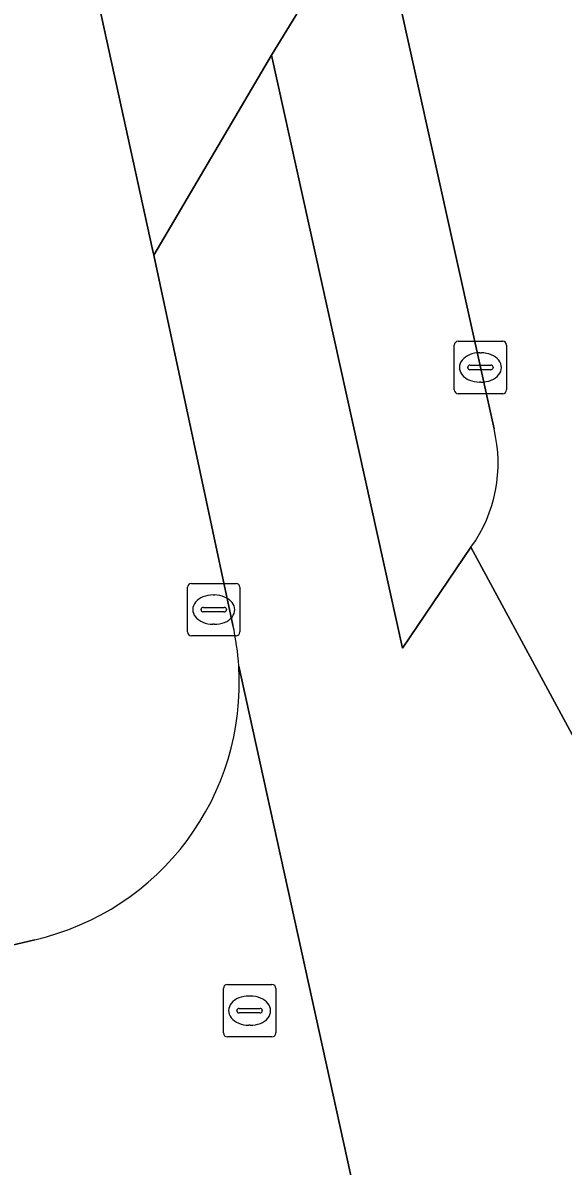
# Model space of a CAD drawing. Extents: x 162172 to 163187, y 382874 to 383685.
# Drawn here: x 163107.9 to 163118.22, y 383568.59 to 383590.42 of the extents above; entities that cross this region are included whole.
import ezdxf

# ---------------------------------------------------------------- set-up
doc = ezdxf.new("R2010")
doc.units = 0
for name, color, linetype in [('IMGEO_Berm_groen', 7, 'Continuous'), ('IMGEO_Kolk', 7, 'Continuous'), ('IMGEO_Rijbaan_lokaal_gesloten', 7, 'Continuous'), ('IMGEO_Rijbaan_lokaal_open', 7, 'Continuous'), ('IMGEO_Rijbaan_regionaal_gesloten', 7, 'Continuous'), ('IMGEO_Rioolput', 7, 'Continuous'), ('IMGEO_Voetpad_open', 7, 'Continuous')]:
    doc.layers.add(name, color=color, linetype=linetype)

msp = doc.modelspace()

# ---------------------------------------------------------------- linework, layer by layer
at = {"layer": 'IMGEO_Berm_groen'}
for points in [[(163114.614, 383593.003), (163112.65, 383589.804), (163115.152, 383578.484), (163116.462, 383580.41)], [(163116.902, 383582.668), (163114.614, 383593.003)]]:
    msp.add_lwpolyline(points, dxfattribs=at)
msp.add_arc((163114.235, 383582.016), 2.745, 324.2012, 13.7455, dxfattribs=at)
at = {"layer": 'IMGEO_Kolk'}
for p, q in [((163116.216, 383584.341), (163117.068, 383584.341)), ((163116.141, 383583.415), (163116.141, 383584.267)), ((163116.629, 383584.121), (163116.654, 383584.121)), ((163117.142, 383584.267), (163117.142, 383583.415)), ((163116.4, 383583.835), (163116.4, 383583.847)), ((163116.838, 383583.798), (163116.44, 383583.798)), ((163116.443, 383583.884), (163116.841, 383583.884)), ((163116.884, 383583.847), (163116.884, 383583.835)), ((163116.652, 383583.561), (163116.627, 383583.561)), ((163117.068, 383583.341), (163116.216, 383583.341)), ((163111.048, 383578.792), (163111.048, 383579.644)), ((163111.123, 383579.718), (163111.975, 383579.718)), ((163112.049, 383579.644), (163112.049, 383578.792)), ((163111.536, 383579.498), (163111.561, 383579.498)), ((163111.307, 383579.212), (163111.307, 383579.224)), ((163111.745, 383579.175), (163111.347, 383579.175)), ((163111.35, 383579.261), (163111.748, 383579.261)), ((163111.791, 383579.224), (163111.791, 383579.212)), ((163111.559, 383578.938), (163111.534, 383578.938)), ((163111.975, 383578.718), (163111.123, 383578.718))]:
    msp.add_line(p, q, dxfattribs=at)
for points in [[(163116.216, 383584.341), (163117.068, 383584.341)], [(163116.141, 383583.415), (163116.141, 383584.267)], [(163117.142, 383584.267), (163117.142, 383583.415)], [(163117.068, 383583.341), (163116.216, 383583.341)], [(163111.048, 383578.792), (163111.048, 383579.644)], [(163111.123, 383579.718), (163111.975, 383579.718)], [(163112.049, 383579.644), (163112.049, 383578.792)], [(163111.975, 383578.718), (163111.123, 383578.718)]]:
    msp.add_lwpolyline(points, dxfattribs=at)
for centre, radius, start, end in [((163116.218, 383584.265), 0.0765, 91.552, 178.448), ((163116.218, 383584.265), 0.0765, 91.552, 178.448), ((163117.066, 383584.265), 0.0765, 1.552, 88.448), ((163117.066, 383584.265), 0.0765, 1.552, 88.448), ((163116.44, 383583.844), 0.0403, 85.8775, 175.7526), ((163116.437, 383583.834), 0.0366, 178.938, 274.7102), ((163116.841, 383583.841), 0.043, 264.8664, 352.4533), ((163116.845, 383583.846), 0.0386, 1.7309, 96.639), ((163116.218, 383583.417), 0.0765, 181.552, 268.448), ((163116.218, 383583.417), 0.0765, 181.552, 268.448), ((163117.066, 383583.417), 0.0765, 271.552, 358.448), ((163117.066, 383583.417), 0.0765, 271.552, 358.448), ((163111.125, 383579.642), 0.0765, 91.552, 178.448), ((163111.125, 383579.642), 0.0765, 91.552, 178.448), ((163111.973, 383579.642), 0.0765, 1.552, 88.448), ((163111.973, 383579.642), 0.0765, 1.552, 88.448), ((163111.347, 383579.221), 0.0403, 85.8775, 175.7526), ((163111.344, 383579.211), 0.0366, 178.938, 274.7102), ((163111.748, 383579.218), 0.043, 264.8664, 352.4533), ((163111.752, 383579.223), 0.0386, 1.7309, 96.639), ((163111.125, 383578.794), 0.0765, 181.552, 268.448), ((163111.125, 383578.794), 0.0765, 181.552, 268.448), ((163111.973, 383578.794), 0.0765, 271.552, 358.448), ((163111.973, 383578.794), 0.0765, 271.552, 358.448)]:
    msp.add_arc(centre, radius, start, end, dxfattribs=at)
for centre, major_axis, ratio, start_param, end_param in [((163116.628, 383583.841), (-0.387, 0.002), 0.722429, 4.712389, 7.853982), ((163116.653, 383583.841), (-0.39, 0.002), 0.717154, 1.570796, 4.712389), ((163111.535, 383579.218), (-0.387, 0.002), 0.722429, 4.712389, 7.853982), ((163111.56, 383579.218), (-0.39, 0.002), 0.717154, 1.570796, 4.712389)]:
    msp.add_ellipse(centre, major_axis=major_axis, ratio=ratio, start_param=start_param, end_param=end_param, dxfattribs=at)
at = {"layer": 'IMGEO_Rijbaan_lokaal_gesloten'}
for points in [[(163116.462, 383580.41), (163115.152, 383578.484), (163112.65, 383589.804), (163110.403, 383585.983), (163111.915, 383578.92)], [(163119.362, 383569.478), (163120.543, 383572.868), (163116.462, 383580.41)], [(163112.027, 383578.139), (163114.832, 383565.402), (163115.001, 383564.63), (163115.983, 383560.127), (163119.912, 383560.88), (163119.35, 383563.51)]]:
    msp.add_lwpolyline(points, dxfattribs=at)
msp.add_arc((163106.912, 383577.804), 5.126, 3.747, 12.5748, dxfattribs=at)
at = {"layer": 'IMGEO_Rijbaan_lokaal_open'}
msp.add_lwpolyline([(163112.274, 383603.605), (163110.33, 383600.486), (163108.085, 383596.943), (163108.032, 383596.826), (163110.379, 383586.095), (163110.403, 383585.983), (163112.65, 383589.804), (163114.614, 383593.003)], close=True, dxfattribs=at)
for points in [[(163115.001, 383564.63), (163114.832, 383565.402), (163112.027, 383578.139)], [(163108.128, 383572.917), (163106.777, 383572.599), (163102.422, 383571.574), (163103.572, 383566.691), (163107.911, 383567.706), (163109.273, 383568.016)]]:
    msp.add_lwpolyline(points, dxfattribs=at)
msp.add_arc((163107.008, 383577.82), 5.029, 282.8676, 3.6388, dxfattribs=at)
at = {"layer": 'IMGEO_Rijbaan_regionaal_gesloten'}
for points in [[(163112.827, 383604.484), (163112.274, 383603.605), (163114.614, 383593.003), (163116.902, 383582.668)], [(163116.462, 383580.41), (163120.543, 383572.868)]]:
    msp.add_lwpolyline(points, dxfattribs=at)
msp.add_arc((163114.235, 383582.016), 2.745, 324.2012, 13.7455, dxfattribs=at)
at = {"layer": 'IMGEO_Rioolput'}
for p, q in [((163111.733, 383571.136), (163111.733, 383571.988)), ((163111.808, 383572.062), (163112.66, 383572.062)), ((163112.734, 383571.988), (163112.734, 383571.136)), ((163112.221, 383571.842), (163112.246, 383571.842)), ((163111.992, 383571.556), (163111.992, 383571.568)), ((163112.43, 383571.519), (163112.032, 383571.519)), ((163112.035, 383571.605), (163112.433, 383571.605)), ((163112.476, 383571.568), (163112.476, 383571.556)), ((163112.244, 383571.282), (163112.219, 383571.282)), ((163112.66, 383571.062), (163111.808, 383571.062))]:
    msp.add_line(p, q, dxfattribs=at)
for points in [[(163111.733, 383571.136), (163111.733, 383571.988)], [(163111.808, 383572.062), (163112.66, 383572.062)], [(163112.734, 383571.988), (163112.734, 383571.136)], [(163112.66, 383571.062), (163111.808, 383571.062)]]:
    msp.add_lwpolyline(points, dxfattribs=at)
for centre, radius, start, end in [((163111.81, 383571.986), 0.0765, 91.552, 178.448), ((163111.81, 383571.986), 0.0765, 91.552, 178.448), ((163112.658, 383571.986), 0.0765, 1.552, 88.448), ((163112.658, 383571.986), 0.0765, 1.552, 88.448), ((163112.032, 383571.565), 0.0403, 85.8775, 175.7526), ((163112.029, 383571.555), 0.0366, 178.938, 274.7102), ((163112.433, 383571.562), 0.043, 264.8664, 352.4533), ((163112.437, 383571.567), 0.0386, 1.7309, 96.639), ((163111.81, 383571.138), 0.0765, 181.552, 268.448), ((163111.81, 383571.138), 0.0765, 181.552, 268.448), ((163112.658, 383571.138), 0.0765, 271.552, 358.448), ((163112.658, 383571.138), 0.0765, 271.552, 358.448)]:
    msp.add_arc(centre, radius, start, end, dxfattribs=at)
for centre, major_axis, ratio, start_param, end_param in [((163112.22, 383571.562), (-0.387, 0.002), 0.722429, 4.712389, 7.853982), ((163112.245, 383571.562), (-0.39, 0.002), 0.717154, 1.570796, 4.712389)]:
    msp.add_ellipse(centre, major_axis=major_axis, ratio=ratio, start_param=start_param, end_param=end_param, dxfattribs=at)
at = {"layer": 'IMGEO_Voetpad_open'}
for points in [[(163108.032, 383596.826), (163108.085, 383596.943), (163106.894, 383602.127), (163100.61, 383600.771), (163104.359, 383583.027), (163106.777, 383572.599), (163108.128, 383572.917)], [(163111.915, 383578.92), (163110.403, 383585.983), (163110.379, 383586.095), (163108.032, 383596.826)]]:
    msp.add_lwpolyline(points, dxfattribs=at)
for centre, radius, start, end in [((163106.912, 383577.804), 5.126, 3.747, 12.5748), ((163107.008, 383577.82), 5.029, 282.8676, 3.6388)]:
    msp.add_arc(centre, radius, start, end, dxfattribs=at)

doc.saveas('drawing.dxf')
